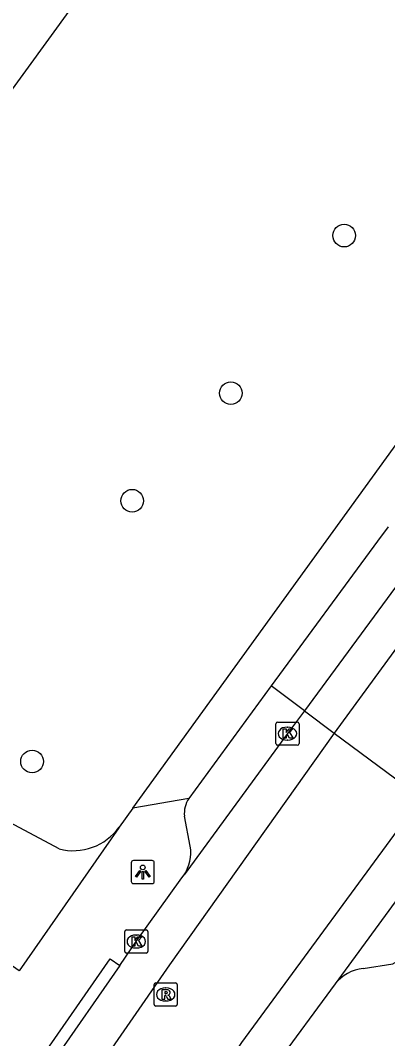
# Model space of a CAD drawing. Extents: x 160557 to 161245, y 385330 to 386505.
# Drawn here: x 160954.33 to 160970.18, y 385978.54 to 386022.47 of the extents above; entities that cross this region are included whole.
import ezdxf

# ---------------------------------------------------------------- set-up
doc = ezdxf.new("R2010")
doc.units = 0
for name, color, linetype in [('IMGEO_Boom', 7, 'Continuous'), ('IMGEO_Kolk', 7, 'Continuous'), ('IMGEO_Lichtpunt', 7, 'Continuous'), ('IMGEO_Pand', 7, 'Continuous'), ('IMGEO_Parkeervlak_open', 7, 'Continuous'), ('IMGEO_Rijbaan_lokaal_gesloten', 7, 'Continuous'), ('IMGEO_Rijbaan_lokaal_open', 7, 'Continuous'), ('IMGEO_Rioolput', 7, 'Continuous'), ('IMGEO_Voetpad_open', 7, 'Continuous')]:
    doc.layers.add(name, color=color, linetype=linetype)

msp = doc.modelspace()

# ---------------------------------------------------------------- linework, layer by layer
at = {"layer": 'IMGEO_Boom'}
for centre in [(160968.305, 386013.185), (160963.414, 386006.386), (160959.154, 386001.744), (160954.835, 385990.495)]:
    msp.add_circle(centre, 0.489, dxfattribs=at)
at = {"layer": 'IMGEO_Kolk'}
for p, q in [((160965.356, 385991.271), (160965.356, 385992.123)), ((160965.431, 385992.197), (160966.283, 385992.197)), ((160965.844, 385991.977), (160965.869, 385991.977)), ((160966.357, 385992.123), (160966.357, 385991.271)), ((160966.283, 385991.197), (160965.431, 385991.197)), ((160965.867, 385991.417), (160965.842, 385991.417)), ((160958.908, 385983.227), (160959.76, 385983.227)), ((160958.833, 385982.301), (160958.833, 385983.153)), ((160959.321, 385983.007), (160959.346, 385983.007)), ((160959.834, 385983.153), (160959.834, 385982.301)), ((160959.344, 385982.447), (160959.319, 385982.447)), ((160959.76, 385982.227), (160958.908, 385982.227))]:
    msp.add_line(p, q, dxfattribs=at)
for points in [[(160965.356, 385991.271), (160965.356, 385992.123)], [(160965.431, 385992.197), (160966.283, 385992.197)], [(160966.357, 385992.123), (160966.357, 385991.271)], [(160965.677, 385991.897), (160965.8, 385991.897), (160965.8, 385991.746), (160965.93, 385991.897), (160966.094, 385991.897), (160965.948, 385991.746), (160966.101, 385991.497), (160965.949, 385991.497), (160965.864, 385991.661), (160965.8, 385991.594), (160965.8, 385991.497), (160965.677, 385991.497), (160965.677, 385991.897)], [(160966.283, 385991.197), (160965.431, 385991.197)], [(160958.908, 385983.227), (160959.76, 385983.227)], [(160958.833, 385982.301), (160958.833, 385983.153)], [(160959.154, 385982.927), (160959.277, 385982.927), (160959.277, 385982.776), (160959.407, 385982.927), (160959.571, 385982.927), (160959.425, 385982.776), (160959.578, 385982.527), (160959.426, 385982.527), (160959.341, 385982.691), (160959.277, 385982.624), (160959.277, 385982.527), (160959.154, 385982.527), (160959.154, 385982.927)], [(160959.834, 385983.153), (160959.834, 385982.301)], [(160959.76, 385982.227), (160958.908, 385982.227)]]:
    msp.add_lwpolyline(points, dxfattribs=at)
for centre, start, end in [((160965.433, 385992.121), 91.552, 178.448), ((160965.433, 385992.121), 91.552, 178.448), ((160966.281, 385992.121), 1.552, 88.448), ((160966.281, 385992.121), 1.552, 88.448), ((160965.433, 385991.273), 181.552, 268.448), ((160965.433, 385991.273), 181.552, 268.448), ((160966.281, 385991.273), 271.552, 358.448), ((160966.281, 385991.273), 271.552, 358.448), ((160958.91, 385983.151), 91.552, 178.448), ((160958.91, 385983.151), 91.552, 178.448), ((160959.758, 385983.151), 1.552, 88.448), ((160959.758, 385983.151), 1.552, 88.448), ((160958.91, 385982.303), 181.552, 268.448), ((160958.91, 385982.303), 181.552, 268.448), ((160959.758, 385982.303), 271.552, 358.448), ((160959.758, 385982.303), 271.552, 358.448)]:
    msp.add_arc(centre, 0.0765, start, end, dxfattribs=at)
for centre, major_axis, ratio, start_param, end_param in [((160965.843, 385991.697), (-0.387, 0.002), 0.722429, 4.712389, 7.853982), ((160965.868, 385991.697), (-0.39, 0.002), 0.717154, 1.570796, 4.712389), ((160959.32, 385982.727), (-0.387, 0.002), 0.722429, 4.712389, 7.853982), ((160959.345, 385982.727), (-0.39, 0.002), 0.717154, 1.570796, 4.712389)]:
    msp.add_ellipse(centre, major_axis=major_axis, ratio=ratio, start_param=start_param, end_param=end_param, dxfattribs=at)
at = {"layer": 'IMGEO_Lichtpunt'}
for p, q in [((160959.115, 385986.127), (160959.115, 385985.32)), ((160959.115, 385986.127), (160959.115, 385985.32)), ((160960.017, 385986.222), (160959.209, 385986.222)), ((160960.017, 385986.222), (160959.209, 385986.222)), ((160960.111, 385985.32), (160960.111, 385986.127)), ((160960.111, 385985.32), (160960.111, 385986.127)), ((160959.209, 385985.226), (160960.017, 385985.226)), ((160959.209, 385985.226), (160960.017, 385985.226))]:
    msp.add_line(p, q, dxfattribs=at)
for points in [[(160959.489, 385985.791), (160959.528, 385985.763), (160959.34, 385985.501), (160959.302, 385985.528), (160959.489, 385985.791)], [(160959.701, 385985.763), (160959.739, 385985.79), (160959.926, 385985.528), (160959.887, 385985.5), (160959.701, 385985.763)], [(160959.591, 385985.743), (160959.638, 385985.743), (160959.638, 385985.421), (160959.591, 385985.421), (160959.591, 385985.743)]]:
    msp.add_lwpolyline(points, dxfattribs=at)
msp.add_circle((160959.614, 385985.925), 0.0994, dxfattribs=at)
for centre, start, end in [((160959.209, 385986.127), 90, 180), ((160959.209, 385986.127), 90, 180), ((160960.017, 385986.127), 0, 90), ((160960.017, 385986.127), 0, 90), ((160959.209, 385985.32), 180, 270), ((160959.209, 385985.32), 180, 270), ((160960.017, 385985.32), 270, 0), ((160960.017, 385985.32), 270, 360)]:
    msp.add_arc(centre, 0.0946, start, end, dxfattribs=at)
at = {"layer": 'IMGEO_Pand'}
msp.add_lwpolyline([(160944.041, 386005.847), (160943.322, 386006.369), (160934.282, 386012.992), (160936.755, 386016.396), (160937.748, 386015.675), (160938.732, 386017.029), (160937.799, 386017.707), (160939.959, 386020.68), (160938.387, 386021.822), (160940.698, 386025.002), (160928.97, 386033.522), (160931.909, 386037.568), (160933.802, 386040.174), (160945.591, 386031.609), (160947.641, 386034.43), (160949.118, 386033.357), (160951.279, 386036.332), (160952.041, 386035.778), (160954.051, 386038.544), (160953.297, 386039.092), (160954.99, 386041.423), (160964.567, 386034.874), (160964.934, 386034.607), (160944.041, 386005.847)], dxfattribs=at)
at = {"layer": 'IMGEO_Parkeervlak_open'}
msp.add_lwpolyline([(160966.599, 385992.677), (160965.158, 385993.757)], dxfattribs=at)
at = {"layer": 'IMGEO_Rijbaan_lokaal_gesloten'}
for points in [[(160971.643, 385999.545), (160966.599, 385992.677)], [(160966.599, 385992.677), (160965.857, 385991.696), (160961.397, 385985.598)], [(160966.599, 385992.677), (160967.874, 385991.721)], [(160967.874, 385991.721), (160960.766, 385981.718), (160949.188, 385965.007), (160931.521, 385938.183)], [(160935.286, 385935.648), (160953.982, 385963.801), (160963.89, 385978.376), (160971.645, 385988.93)], [(160973.05, 385987.887), (160972.237, 385986.794), (160967.911, 385980.896)], [(160958.627, 385981.694), (160959.335, 385982.726), (160961.305, 385985.474), (160961.397, 385985.598)], [(160958.627, 385981.694), (160952.878, 385973.461), (160948.947, 385967.488)], [(160967.911, 385980.896), (160965.319, 385977.365), (160965.187, 385977.178)]]:
    msp.add_lwpolyline(points, dxfattribs=at)
at = {"layer": 'IMGEO_Rijbaan_lokaal_open'}
for points in [[(160972.908, 385998.607), (160967.874, 385991.721)], [(160967.874, 385991.721), (160971.645, 385988.93)]]:
    msp.add_lwpolyline(points, dxfattribs=at)
at = {"layer": 'IMGEO_Rioolput'}
for p, q in [((160960.102, 385980.016), (160960.102, 385980.868)), ((160960.177, 385980.942), (160961.029, 385980.942)), ((160960.59, 385980.722), (160960.615, 385980.722)), ((160961.103, 385980.868), (160961.103, 385980.016)), ((160960.613, 385980.162), (160960.588, 385980.162)), ((160961.029, 385979.942), (160960.177, 385979.942))]:
    msp.add_line(p, q, dxfattribs=at)
for points in [[(160960.102, 385980.016), (160960.102, 385980.868)], [(160960.177, 385980.942), (160961.029, 385980.942)], [(160960.691, 385980.64), (160960.439, 385980.642), (160960.439, 385980.242)], [(160960.617, 385980.561), (160960.563, 385980.561), (160960.563, 385980.48)], [(160961.103, 385980.868), (160961.103, 385980.016)], [(160960.439, 385980.242), (160960.563, 385980.242), (160960.563, 385980.404), (160960.574, 385980.404)], [(160960.563, 385980.48), (160960.615, 385980.48)], [(160960.621, 385980.375), (160960.692, 385980.242), (160960.832, 385980.242), (160960.767, 385980.368)], [(160961.029, 385979.942), (160960.177, 385979.942)]]:
    msp.add_lwpolyline(points, dxfattribs=at)
for centre, radius, start, end in [((160960.179, 385980.866), 0.0765, 91.552, 178.448), ((160960.179, 385980.866), 0.0765, 91.552, 178.448), ((160960.623, 385980.465), 0.0964, 77.0061, 93.1865), ((160960.637, 385980.522), 0.0378, 276.6634, 79.6772), ((160960.69, 385980.53), 0.109, 350.3612, 89.416), ((160961.027, 385980.866), 0.0765, 1.552, 88.448), ((160961.027, 385980.866), 0.0765, 1.552, 88.448), ((160960.573, 385980.351), 0.0533, 26.0293, 88.6989), ((160960.599, 385980.669), 0.19, 274.7715, 282.9687), ((160960.688, 385980.53), 0.112, 277.5842, 350.9817), ((160960.672, 385980.315), 0.108, 29.5134, 73.7905), ((160960.179, 385980.018), 0.0765, 181.552, 268.448), ((160960.179, 385980.018), 0.0765, 181.552, 268.448), ((160961.027, 385980.018), 0.0765, 271.552, 358.448), ((160961.027, 385980.018), 0.0765, 271.552, 358.448)]:
    msp.add_arc(centre, radius, start, end, dxfattribs=at)
for centre, major_axis, ratio, start_param, end_param in [((160960.589, 385980.442), (-0.387, 0.002), 0.722429, 4.712389, 7.853982), ((160960.614, 385980.442), (-0.39, 0.002), 0.717154, 1.570796, 4.712389)]:
    msp.add_ellipse(centre, major_axis=major_axis, ratio=ratio, start_param=start_param, end_param=end_param, dxfattribs=at)
at = {"layer": 'IMGEO_Voetpad_open'}
for points in [[(160959.183, 385988.478), (160967.525, 386000), (160995.645, 386038.84)], [(160956.004, 385986.719), (160946.861, 385991.606), (160939.48, 385995.93), (160932.153, 386000), (160918.999, 386008.122)], [(160970.204, 386000.616), (160969.751, 386000), (160965.158, 385993.757)], [(160965.158, 385993.757), (160961.602, 385988.896)], [(160961.602, 385988.896), (160959.183, 385988.478)], [(160959.183, 385988.478), (160958.594, 385987.665)], [(160961.663, 385986.838), (160961.41, 385988.139)], [(160958.594, 385987.665), (160958.577, 385987.636), (160954.272, 385981.468), (160952.148, 385982.949)], [(160969.13, 385981.559), (160970.405, 385981.766), (160971.075, 385982.159), (160974.499, 385986.822)], [(160948.947, 385967.488), (160948.531, 385967.767), (160952.465, 385973.742), (160958.207, 385981.976), (160958.627, 385981.694)]]:
    msp.add_lwpolyline(points, dxfattribs=at)
for centre, radius, start, end in [((160962.575, 385988.246), 1.17, 146.2783, 185.2578), ((160956.604, 385989.094), 2.449, 255.8089, 324.3206), ((160959.959, 385986.555), 1.727, 326.3525, 9.4328), ((160969.312, 385979.772), 1.796, 95.8225, 141.26)]:
    msp.add_arc(centre, radius, start, end, dxfattribs=at)

doc.saveas('drawing.dxf')
